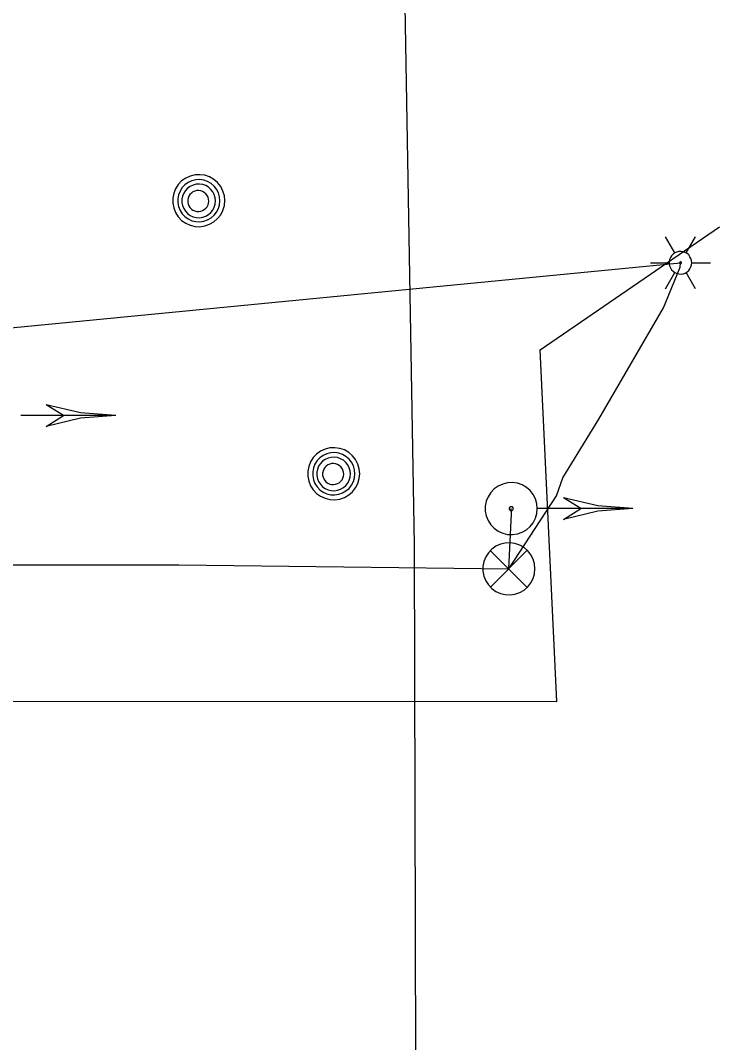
# Model space of a CAD drawing. Extents: x 596028 to 606371, y 330010 to 403088.
# Drawn here: x 602105.4 to 602193.9, y 367364.7 to 367494.2 of the extents above; entities that cross this region are included whole.
import ezdxf

# ---------------------------------------------------------------- set-up
doc = ezdxf.new("R2010")
doc.units = 0
for name, color, linetype in [('E_LTG', 7, 'Continuous'), ('E_SIG', 7, 'Continuous'), ('E_UTL_E_UG', 7, 'Continuous'), ('E_UTL_MH', 7, 'Continuous'), ('E_UTL_Overhead', 7, 'Continuous'), ('E_UTL_T_UG', 7, 'Continuous'), ('E_UTL_W_UG', 7, 'Continuous')]:
    doc.layers.add(name, color=color, linetype=linetype)

msp = doc.modelspace()

# ---------------------------------------------------------------- linework, layer by layer
at = {"layer": 'E_LTG'}
for points in [[(602188.25, 367464.75), (602187.06, 367466.81)], [(602189.68, 367464.75), (602190.87, 367466.81)], [(602190.39, 367463.51), (602190.37, 367463.78), (602190.29, 367464.04), (602190.16, 367464.28), (602190, 367464.5), (602189.79, 367464.67), (602189.56, 367464.81), (602189.3, 367464.9), (602189.03, 367464.94), (602188.76, 367464.92), (602188.49, 367464.86), (602188.25, 367464.75), (602188.03, 367464.59), (602187.84, 367464.39), (602187.69, 367464.16), (602187.59, 367463.91), (602187.54, 367463.65), (602187.54, 367463.37), (602187.59, 367463.11), (602187.69, 367462.85), (602187.84, 367462.63), (602188.03, 367462.43), (602188.25, 367462.27), (602188.49, 367462.16), (602188.76, 367462.1), (602189.03, 367462.08), (602189.3, 367462.12), (602189.56, 367462.21), (602189.79, 367462.35), (602190, 367462.52), (602190.16, 367462.74), (602190.29, 367462.98), (602190.37, 367463.24), (602190.39, 367463.51)], [(602190.39, 367463.51), (602190.37, 367463.78), (602190.29, 367464.04), (602190.16, 367464.28), (602190, 367464.5), (602189.79, 367464.67), (602189.56, 367464.81), (602189.3, 367464.9), (602189.03, 367464.94), (602188.76, 367464.92), (602188.49, 367464.86), (602188.25, 367464.75), (602188.03, 367464.59), (602187.84, 367464.39), (602187.69, 367464.16), (602187.59, 367463.91), (602187.54, 367463.65), (602187.54, 367463.37), (602187.59, 367463.11), (602187.69, 367462.85), (602187.84, 367462.63), (602188.03, 367462.43), (602188.25, 367462.27), (602188.49, 367462.16), (602188.76, 367462.1), (602189.03, 367462.08), (602189.3, 367462.12), (602189.56, 367462.21), (602189.79, 367462.35), (602190, 367462.52), (602190.16, 367462.74), (602190.29, 367462.98), (602190.37, 367463.24), (602190.39, 367463.51)], [(602190.39, 367463.51), (602190.37, 367463.78), (602190.29, 367464.04), (602190.16, 367464.28), (602190, 367464.5), (602189.79, 367464.67), (602189.56, 367464.81), (602189.3, 367464.9), (602189.03, 367464.94), (602188.76, 367464.92), (602188.49, 367464.86), (602188.25, 367464.75), (602188.03, 367464.59), (602187.84, 367464.39), (602187.69, 367464.16), (602187.59, 367463.91), (602187.54, 367463.65), (602187.54, 367463.37), (602187.59, 367463.11), (602187.69, 367462.85), (602187.84, 367462.63), (602188.03, 367462.43), (602188.25, 367462.27), (602188.49, 367462.16), (602188.76, 367462.1), (602189.03, 367462.08), (602189.3, 367462.12), (602189.56, 367462.21), (602189.79, 367462.35), (602190, 367462.52), (602190.16, 367462.74), (602190.29, 367462.98), (602190.37, 367463.24), (602190.39, 367463.51)], [(602185.15, 367463.51), (602187.53, 367463.51)], [(602189.08, 367463.51), (602189.08, 367463.53), (602189.07, 367463.55), (602189.06, 367463.57), (602189.05, 367463.59), (602189.03, 367463.61), (602189.01, 367463.62), (602188.99, 367463.63), (602188.97, 367463.63), (602188.95, 367463.63), (602188.92, 367463.62), (602188.9, 367463.61), (602188.88, 367463.6), (602188.87, 367463.58), (602188.86, 367463.56), (602188.85, 367463.54), (602188.84, 367463.52), (602188.84, 367463.5), (602188.85, 367463.48), (602188.86, 367463.46), (602188.87, 367463.44), (602188.88, 367463.42), (602188.9, 367463.41), (602188.92, 367463.4), (602188.95, 367463.39), (602188.97, 367463.39), (602188.99, 367463.39), (602189.01, 367463.4), (602189.03, 367463.41), (602189.05, 367463.43), (602189.06, 367463.45), (602189.07, 367463.47), (602189.08, 367463.49), (602189.08, 367463.51)], [(602190.39, 367463.51), (602192.77, 367463.51)], [(602187.06, 367460.21), (602188.25, 367462.27)], [(602190.87, 367460.21), (602189.68, 367462.27)]]:
    msp.add_lwpolyline(points, dxfattribs=at)
at = {"layer": 'E_SIG'}
for points in [[(602117.47, 367444.15), (602113.02, 367444.5), (602108.67, 367445.53)], [(602110.87, 367444.15), (602108.67, 367445.53)], [(602117.47, 367444.15), (602105.43, 367444.15)], [(602117.47, 367444.15), (602113.02, 367443.81), (602108.67, 367442.78)], [(602108.67, 367442.78), (602110.87, 367444.15)], [(602170.83, 367432.36), (602170.77, 367432.99), (602170.6, 367433.59), (602170.31, 367434.15), (602169.92, 367434.64), (602169.45, 367435.05), (602168.9, 367435.36), (602168.31, 367435.57), (602167.69, 367435.66), (602167.06, 367435.63), (602166.45, 367435.48), (602165.88, 367435.22), (602165.37, 367434.86), (602164.94, 367434.4), (602164.6, 367433.87), (602164.37, 367433.29), (602164.25, 367432.68), (602164.25, 367432.05), (602164.37, 367431.43), (602164.6, 367430.85), (602164.94, 367430.32), (602165.37, 367429.87), (602165.88, 367429.5), (602166.45, 367429.24), (602167.06, 367429.1), (602167.69, 367429.07), (602168.31, 367429.16), (602168.9, 367429.36), (602169.45, 367429.67), (602169.92, 367430.09), (602170.31, 367430.58), (602170.6, 367431.14), (602170.77, 367431.74), (602170.83, 367432.36)], [(602182.93, 367432.36), (602178.48, 367432.71), (602174.13, 367433.74)], [(602176.33, 367432.36), (602174.13, 367433.74)], [(602167.78, 367432.36), (602167.78, 367432.41), (602167.77, 367432.46), (602167.74, 367432.5), (602167.72, 367432.54), (602167.68, 367432.57), (602167.64, 367432.59), (602167.59, 367432.61), (602167.54, 367432.61), (602167.5, 367432.61), (602167.45, 367432.6), (602167.41, 367432.58), (602167.37, 367432.55), (602167.33, 367432.52), (602167.31, 367432.48), (602167.29, 367432.43), (602167.28, 367432.39), (602167.28, 367432.34), (602167.29, 367432.29), (602167.31, 367432.25), (602167.33, 367432.21), (602167.37, 367432.17), (602167.41, 367432.14), (602167.45, 367432.12), (602167.5, 367432.11), (602167.54, 367432.11), (602167.59, 367432.12), (602167.64, 367432.13), (602167.68, 367432.16), (602167.72, 367432.19), (602167.74, 367432.23), (602167.77, 367432.27), (602167.78, 367432.31), (602167.78, 367432.36)], [(602182.93, 367432.36), (602170.89, 367432.36)], [(602182.93, 367432.36), (602178.48, 367432.02), (602174.13, 367430.99)], [(602174.13, 367430.99), (602176.33, 367432.36)], [(602170.53, 367424.73), (602170.47, 367425.36), (602170.3, 367425.96), (602170.01, 367426.52), (602169.62, 367427.01), (602169.15, 367427.42), (602168.61, 367427.74), (602168.01, 367427.94), (602167.39, 367428.03), (602166.76, 367428), (602166.16, 367427.85), (602165.58, 367427.59), (602165.07, 367427.23), (602164.64, 367426.77), (602164.3, 367426.25), (602164.07, 367425.66), (602163.95, 367425.05), (602163.95, 367424.42), (602164.07, 367423.8), (602164.3, 367423.22), (602164.64, 367422.69), (602165.07, 367422.24), (602165.58, 367421.88), (602166.16, 367421.61), (602166.76, 367421.47), (602167.39, 367421.44), (602168.01, 367421.53), (602168.61, 367421.73), (602169.15, 367422.05), (602169.62, 367422.46), (602170.01, 367422.95), (602170.3, 367423.51), (602170.47, 367424.11), (602170.53, 367424.73)], [(602169.5, 367427.07), (602164.89, 367422.41)], [(602164.89, 367427.02), (602169.54, 367422.37)]]:
    msp.add_lwpolyline(points, dxfattribs=at)
at = {"layer": 'E_UTL_E_UG'}
for points in [[(602061.92, 367426.23), (602097.68, 367425.41), (602102.05, 367425.25), (602125.46, 367425.24), (602167.23, 367424.73), (602173.28, 367433.99), (602174.05, 367436.26), (602178.64, 367443.71), (602186.83, 367457.81), (602188.91, 367462.95), (602188.96, 367463.51)], [(602167.23, 367424.73), (602167.55, 367431.72), (602167.53, 367432.36)]]:
    msp.add_lwpolyline(points, dxfattribs=at)
at = {"layer": 'E_UTL_MH'}
for points in [[(602131.28, 367471.38), (602131.22, 367472), (602131.04, 367472.6), (602130.75, 367473.16), (602130.36, 367473.66), (602129.89, 367474.07), (602129.35, 367474.38), (602128.75, 367474.59), (602128.13, 367474.67), (602127.51, 367474.64), (602126.9, 367474.5), (602126.33, 367474.24), (602125.81, 367473.87), (602125.38, 367473.42), (602125.04, 367472.89), (602124.81, 367472.31), (602124.69, 367471.69), (602124.69, 367471.06), (602124.81, 367470.45), (602125.04, 367469.87), (602125.38, 367469.34), (602125.81, 367468.88), (602126.33, 367468.52), (602126.9, 367468.26), (602127.51, 367468.11), (602128.13, 367468.08), (602128.75, 367468.17), (602129.35, 367468.38), (602129.89, 367468.69), (602130.36, 367469.1), (602130.75, 367469.59), (602131.04, 367470.15), (602131.22, 367470.75), (602131.28, 367471.38)], [(602130.66, 367471.37), (602130.61, 367471.88), (602130.47, 367472.37), (602130.24, 367472.82), (602129.92, 367473.22), (602129.54, 367473.55), (602129.1, 367473.81), (602128.61, 367473.98), (602128.11, 367474.05), (602127.6, 367474.02), (602127.11, 367473.9), (602126.64, 367473.69), (602126.23, 367473.4), (602125.88, 367473.03), (602125.6, 367472.6), (602125.41, 367472.13), (602125.32, 367471.63), (602125.32, 367471.12), (602125.41, 367470.62), (602125.6, 367470.15), (602125.88, 367469.72), (602126.23, 367469.35), (602126.64, 367469.06), (602127.11, 367468.84), (602127.6, 367468.72), (602128.11, 367468.7), (602128.61, 367468.77), (602129.1, 367468.94), (602129.54, 367469.19), (602129.92, 367469.53), (602130.24, 367469.93), (602130.47, 367470.38), (602130.61, 367470.87), (602130.66, 367471.37)], [(602130.1, 367471.35), (602130.06, 367471.75), (602129.94, 367472.14), (602129.76, 367472.5), (602129.51, 367472.81), (602129.2, 367473.08), (602128.85, 367473.28), (602128.47, 367473.41), (602128.07, 367473.47), (602127.66, 367473.45), (602127.27, 367473.36), (602126.9, 367473.19), (602126.57, 367472.95), (602126.29, 367472.66), (602126.08, 367472.32), (602125.93, 367471.95), (602125.85, 367471.55), (602125.85, 367471.14), (602125.93, 367470.75), (602126.08, 367470.37), (602126.29, 367470.03), (602126.57, 367469.74), (602126.9, 367469.5), (602127.27, 367469.33), (602127.66, 367469.24), (602128.07, 367469.22), (602128.47, 367469.28), (602128.85, 367469.41), (602129.2, 367469.61), (602129.51, 367469.88), (602129.76, 367470.19), (602129.94, 367470.55), (602130.06, 367470.94), (602130.1, 367471.35)], [(602129.24, 367471.33), (602129.22, 367471.58), (602129.15, 367471.82), (602129.03, 367472.05), (602128.87, 367472.25), (602128.68, 367472.41), (602128.46, 367472.54), (602128.22, 367472.62), (602127.97, 367472.66), (602127.72, 367472.65), (602127.47, 367472.59), (602127.24, 367472.48), (602127.04, 367472.34), (602126.86, 367472.15), (602126.73, 367471.94), (602126.63, 367471.71), (602126.58, 367471.46), (602126.58, 367471.2), (602126.63, 367470.95), (602126.73, 367470.72), (602126.86, 367470.51), (602127.04, 367470.32), (602127.24, 367470.18), (602127.47, 367470.07), (602127.72, 367470.01), (602127.97, 367470), (602128.22, 367470.04), (602128.46, 367470.12), (602128.68, 367470.24), (602128.87, 367470.41), (602129.03, 367470.61), (602129.15, 367470.83), (602129.22, 367471.08), (602129.24, 367471.33)], [(602148.35, 367436.79), (602148.29, 367437.41), (602148.12, 367438.01), (602147.83, 367438.57), (602147.44, 367439.06), (602146.97, 367439.47), (602146.42, 367439.79), (602145.83, 367439.99), (602145.21, 367440.08), (602144.58, 367440.05), (602143.97, 367439.9), (602143.4, 367439.64), (602142.89, 367439.28), (602142.46, 367438.83), (602142.12, 367438.3), (602141.89, 367437.72), (602141.77, 367437.1), (602141.77, 367436.47), (602141.89, 367435.86), (602142.12, 367435.27), (602142.46, 367434.75), (602142.89, 367434.29), (602143.4, 367433.93), (602143.97, 367433.67), (602144.58, 367433.52), (602145.21, 367433.49), (602145.83, 367433.58), (602146.42, 367433.78), (602146.97, 367434.1), (602147.44, 367434.51), (602147.83, 367435), (602148.12, 367435.56), (602148.29, 367436.16), (602148.35, 367436.79)], [(602147.74, 367436.78), (602147.69, 367437.29), (602147.55, 367437.78), (602147.31, 367438.23), (602147, 367438.63), (602146.61, 367438.96), (602146.17, 367439.22), (602145.69, 367439.38), (602145.19, 367439.46), (602144.68, 367439.43), (602144.18, 367439.31), (602143.72, 367439.1), (602143.31, 367438.8), (602142.96, 367438.44), (602142.68, 367438.01), (602142.49, 367437.54), (602142.4, 367437.04), (602142.4, 367436.53), (602142.49, 367436.03), (602142.68, 367435.56), (602142.96, 367435.13), (602143.31, 367434.76), (602143.72, 367434.46), (602144.18, 367434.25), (602144.68, 367434.13), (602145.19, 367434.11), (602145.69, 367434.18), (602146.17, 367434.35), (602146.61, 367434.6), (602147, 367434.93), (602147.31, 367435.33), (602147.55, 367435.79), (602147.69, 367436.28), (602147.74, 367436.78)], [(602147.17, 367436.75), (602147.14, 367437.16), (602147.02, 367437.54), (602146.84, 367437.9), (602146.59, 367438.22), (602146.28, 367438.49), (602145.93, 367438.69), (602145.55, 367438.82), (602145.15, 367438.88), (602144.74, 367438.86), (602144.35, 367438.77), (602143.98, 367438.6), (602143.65, 367438.36), (602143.37, 367438.07), (602143.15, 367437.73), (602143, 367437.35), (602142.93, 367436.96), (602142.93, 367436.55), (602143, 367436.15), (602143.15, 367435.78), (602143.37, 367435.44), (602143.65, 367435.14), (602143.98, 367434.91), (602144.35, 367434.74), (602144.74, 367434.65), (602145.15, 367434.63), (602145.55, 367434.68), (602145.93, 367434.82), (602146.28, 367435.02), (602146.59, 367435.28), (602146.84, 367435.6), (602147.02, 367435.96), (602147.14, 367436.35), (602147.17, 367436.75)], [(602146.32, 367436.74), (602146.29, 367436.99), (602146.22, 367437.23), (602146.11, 367437.46), (602145.95, 367437.66), (602145.76, 367437.82), (602145.54, 367437.95), (602145.3, 367438.03), (602145.05, 367438.07), (602144.8, 367438.06), (602144.55, 367438), (602144.32, 367437.89), (602144.11, 367437.74), (602143.94, 367437.56), (602143.8, 367437.35), (602143.71, 367437.11), (602143.66, 367436.86), (602143.66, 367436.61), (602143.71, 367436.36), (602143.8, 367436.13), (602143.94, 367435.91), (602144.11, 367435.73), (602144.32, 367435.58), (602144.55, 367435.48), (602144.8, 367435.42), (602145.05, 367435.41), (602145.3, 367435.44), (602145.54, 367435.53), (602145.76, 367435.65), (602145.95, 367435.82), (602146.11, 367436.02), (602146.22, 367436.24), (602146.29, 367436.49), (602146.32, 367436.74)]]:
    msp.add_lwpolyline(points, dxfattribs=at)
at = {"layer": 'E_UTL_Overhead'}
msp.add_lwpolyline([(602050.21, 367450.04), (602188.96, 367463.51)], dxfattribs=at)
at = {"layer": 'E_UTL_T_UG'}
msp.add_lwpolyline([(602053.36, 367402.62), (602057.11, 367408.21), (602102.14, 367407.96), (602173.29, 367407.91), (602171.21, 367452.48), (602193.91, 367468.05)], dxfattribs=at)
at = {"layer": 'E_UTL_W_UG'}
msp.add_lwpolyline([(602151.86, 366576.38), (602150.96, 366583.78), (602150.81, 366587.96), (602152.2, 366678.98), (602152.17, 366740.45), (602153.93, 366779.99), (602152.63, 366804.98), (602153.23, 366871.34), (602152.75, 366995.85), (602154.04, 367120.41), (602154.82, 367274.91), (602154.85, 367280.06), (602155.51, 367346.25), (602155.3, 367427.76), (602153.59, 367525.35), (602155.62, 367569.03), (602154.98, 367573.69), (602152.27, 367596.21), (602153.25, 367736.28)], dxfattribs=at)

doc.saveas('drawing.dxf')
